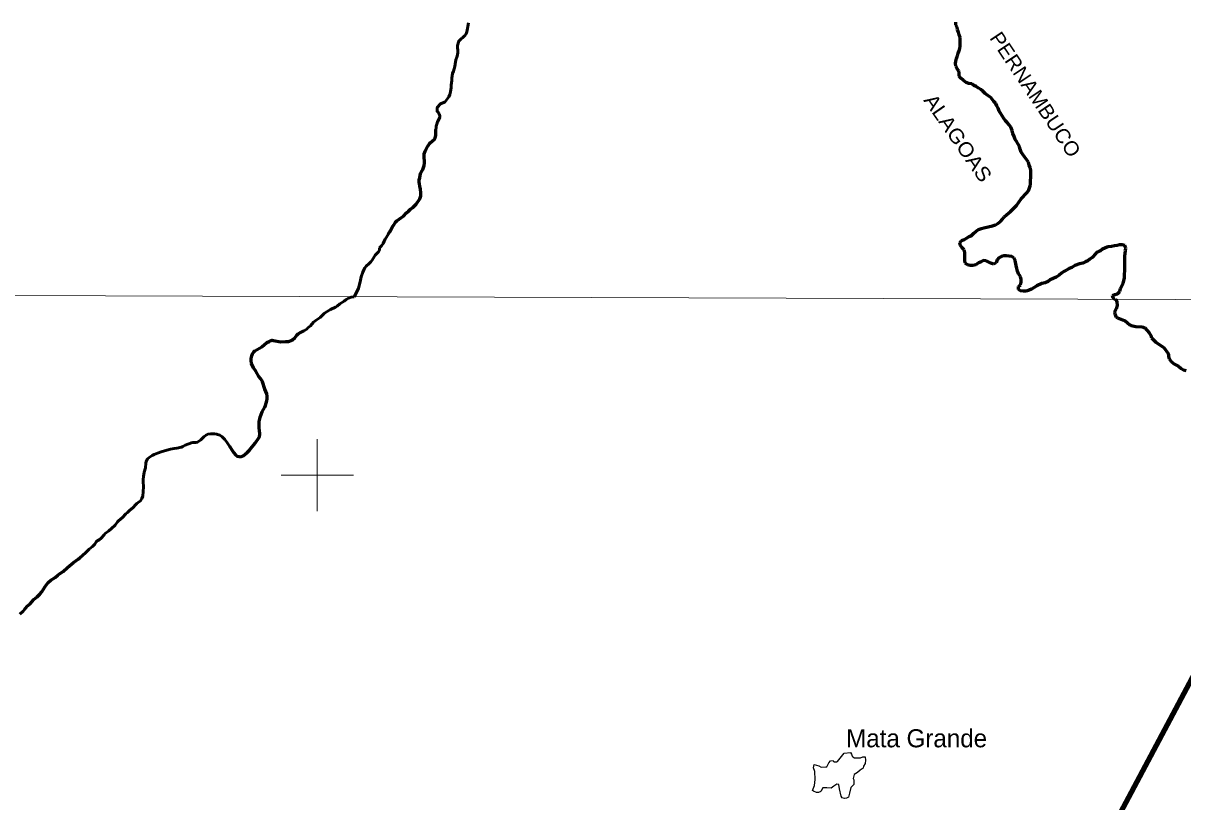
# Model space of a CAD drawing. Extents: x 553962 to 842807, y 8883888 to 9032388.
# Drawn here: x 616862 to 648955, y 8990956 to 9012512 of the extents above; entities that cross this region are included whole.
import ezdxf
from ezdxf.enums import TextEntityAlignment as Align

# ---------------------------------------------------------------- set-up
doc = ezdxf.new("R2010")
doc.units = 0
doc.header["$LTSCALE"] = 200
doc.linetypes.add('LONG_DASH_SHORT_DASH', pattern=[9.9, 6, -1.2, 1.5, -1.2])
for name, color, linetype, lineweight in [('1', 7, 'Continuous', 13), ('2', 7, 'Continuous', 13), ('21', 7, 'Continuous', 25), ('24', 7, 'Continuous', 25), ('7', 7, 'LONG_DASH_SHORT_DASH', 60), ('9', 7, 'Continuous', 90)]:
    doc.layers.add(name, color=color, linetype=linetype, lineweight=lineweight)
doc.layers.add('41', color=7, linetype='Continuous')
doc.layers.add('42', color=7, linetype='Continuous')

msp = doc.modelspace()

# ---------------------------------------------------------------- linework, layer by layer
at = {"layer": '1'}
msp.add_lwpolyline([(565303.2, 9005146.6), (664889.8, 9004806.7), (719872.1, 9004543.9), (790635.8, 9004109)], dxfattribs=at)
for points in [[(646965.9, 9004860.1), (647054.2, 9004901.6), (647053.5, 9004901.6), (647052.8, 9004897.4), (647051.4, 9004891.8), (647051.4, 9004880.6), (647051.4, 9004873.6), (647051.4, 9004869.4), (647051.4, 9004865.2), (647051.4, 9004859.6), (647052.1, 9004852.6), (647052.1, 9004847), (647052.1, 9004842.8), (647052.1, 9004842.1), (647052.1, 9004841.4), (647052.1, 9004840.7), (647052.8, 9004840.7), (647053.5, 9004840.7), (647057.7, 9004841.4), (647061.9, 9004842.1), (647068.9, 9004842.8), (647077.3, 9004843.5), (647085.7, 9004847.7), (647091.3, 9004849.1), (647099.7, 9004853.3), (647109.5, 9004854), (647116.5, 9004858.2), (647123.5, 9004862.4), (647124.9, 9004863.8), (647124.9, 9004868), (647124.9, 9004869.4), (647124.9, 9004870.8), (647124.9, 9004871.5), (647124.9, 9004872.9), (647124.9, 9004874.3), (647124.9, 9004875), (647124.9, 9004875.7), (647124.2, 9004875), (647122.8, 9004873.6), (647122.1, 9004865.2), (647120.7, 9004858.2), (647120, 9004854), (647120, 9004854.7), (647120, 9004855.4), (647120, 9004859.6), (647120, 9004861), (647121.4, 9004862.4), (647122.1, 9004866.6), (647122.1, 9004870.8), (647122.8, 9004876.4), (647122.8, 9004877.8), (647123.5, 9004877.8), (647124.2, 9004877.8), (647124.9, 9004877.8), (647125.6, 9004877.8)], [(647125.6, 9004877.8), (647126.3, 9004877.8), (647125.6, 9004877.8), (647126.3, 9004877.8)]]:
    msp.add_spline(points, degree=3, dxfattribs=at)
at = {"layer": '2'}
for p, q in [((625000, 8999000), (625000, 9001000)), ((624000, 9000000), (626000, 9000000))]:
    msp.add_line(p, q, dxfattribs=at)
at = {"layer": '21'}
msp.add_lwpolyline([(639985.7, 8992170.7), (640033.2, 8992177.5), (640101, 8992204.6), (640121.3, 8992204.6), (640168.8, 8992197.9), (640175.6, 8992109.7), (640168.8, 8992014.7), (640121.3, 8991946.8), (640107.8, 8991885.7), (640026.4, 8991831.5), (639951.8, 8991770.4), (639863.6, 8991716.1), (639836.5, 8991600.8), (639850, 8991560.1), (639850, 8991431.1), (639768.6, 8991349.7), (639727.9, 8991193.7), (639700.8, 8991085.1), (639666.9, 8991064.8), (639646.5, 8991058), (639592.3, 8991044.4), (639531.2, 8991064.8), (639497.3, 8991112.2), (639456.6, 8991315.8), (639436.3, 8991431.1), (639382, 8991444.7), (639300.6, 8991390.4), (639219.2, 8991336.2), (639103.9, 8991342.9), (638995.4, 8991342.9), (638954.7, 8991275.1), (638947.9, 8991248), (638920.8, 8991227.6), (638873.3, 8991214), (638819, 8991214), (638730.8, 8991254.7), (638710.5, 8991268.3), (638758, 8991404), (638778.3, 8991573.6), (638771.6, 8991797.5), (638737.6, 8991899.3), (638751.2, 8991987.5), (638880.1, 8991953.6), (638947.9, 8991912.9), (639076.8, 8991926.5), (639103.9, 8991926.5), (639158.2, 8992035), (639205.7, 8992089.3), (639280.3, 8992102.9), (639287, 8992075.7), (639307.4, 8992062.2), (639327.7, 8992062.2), (639348.1, 8992062.2), (639382, 8992062.2), (639402.3, 8992068.9), (639585.5, 8992299.6), (639761.8, 8992320), (639782.2, 8992272.5), (639802.5, 8992218.2), (639822.9, 8992197.9), (639870.4, 8992177.5)], close=True, dxfattribs=at)
at = {"layer": '24', "lineweight": 53}
for points in [[(628991.5, 9012087.3), (629022.5, 9012108.1), (629071.7, 9012160), (629084.9, 9012162.8), (629086.9, 9012173.2), (629118.1, 9012217.5), (629138.3, 9012273), (629162, 9012369), (629172, 9012423.6), (629184.2, 9012523.3)], [(626725, 9006288.4), (626779.1, 9006348.8), (626820, 9006414.7), (626852.1, 9006473.1), (626884.2, 9006537.2), (626914.5, 9006591.8), (626995.8, 9006730.4), (627000.8, 9006736), (627018.2, 9006741.7), (627022, 9006744.6), (627030, 9006769), (627091.7, 9006889.6), (627130.8, 9006942.4), (627168.5, 9006999), (627205.7, 9007042.3), (627264.5, 9007088.6), (627330, 9007129.3), (627383.4, 9007169.9), (627473.6, 9007266.1), (627521.8, 9007311.4), (627580.8, 9007360.5), (627647.4, 9007407.8), (627691, 9007452.1), (627741.2, 9007505), (627838.2, 9007649.2), (627862.8, 9007736.7), (627868.9, 9007802.6), (627855.6, 9007930.4), (627843.1, 9007991.5), (627825.9, 9008062.9), (627820.1, 9008114.6), (627823, 9008171.1), (627839.1, 9008232.2), (627861.6, 9008347.1), (627883.5, 9008403.6), (627919.6, 9008464.8), (627956.3, 9008575), (627969.5, 9008644.6), (627969.3, 9008703.9), (627962.7, 9008772.5), (627963, 9008898.5), (627984.8, 9008964.4), (628013.5, 9009025.6), (628060.6, 9009104.8), (628119, 9009194.3), (628125.3, 9009200.9), (628181.5, 9009242.5), (628249.4, 9009298.2), (628267.2, 9009335.9), (628279.4, 9009398.9), (628279.5, 9009462.9), (628282.4, 9009525), (628295.3, 9009656.7), (628310.9, 9009719.8), (628332.7, 9009781.9), (628390, 9009900.6), (628393.8, 9009911.9), (628393.7, 9009960.8), (628392.5, 9009967.4), (628378, 9009983.3), (628365.8, 9010017.1), (628342.8, 9010045.3), (628316.9, 9010072.4), (628323, 9010177.8), (628415.6, 9010283.4), (628526.3, 9010323.3), (628535.7, 9010328), (628642.2, 9010476), (628665.7, 9010541), (628685.1, 9010606.9), (628709.8, 9010732.1), (628710.2, 9010799.8), (628722.3, 9010925.8), (628722.4, 9010990.7), (628731.8, 9011054.7), (628747.3, 9011116.8), (628773, 9011182.8), (628789.2, 9011246.8), (628807.6, 9011309.8), (628814.8, 9011376.6), (628839.2, 9011499.9), (628862, 9011567.7), (628878.5, 9011635.5), (628887.4, 9011699.5), (628887.1, 9011760.6), (628880.7, 9011826.4), (628881.1, 9011890.3), (628917.2, 9012018.4), (628991.5, 9012087.3)], [(626161, 9005249.2), (626188.6, 9005351.8), (626211.6, 9005488.2), (626262, 9005622), (626290.8, 9005686), (626318.1, 9005740.6), (626357.2, 9005784), (626440.5, 9005861.4), (626481.1, 9005905.8), (626516.3, 9005951), (626547.5, 9005998.1), (626576.5, 9006046.2), (626606.6, 9006087.7), (626651.3, 9006133.9), (626697.2, 9006185.8), (626721.1, 9006227.2), (626725, 9006288.4)], [(626020.3, 9004931.6), (626138.4, 9005165.4), (626161, 9005249.2)], [(624968.7, 9004287.4), (625077.4, 9004367.4), (625125.3, 9004407.4), (625196.1, 9004475.4), (625232, 9004503.4), (625369.3, 9004583.4), (625507, 9004648.4), (625552.2, 9004680.4), (625627.3, 9004743.4), (625747.5, 9004813.4), (625804.8, 9004859.3), (625863.6, 9004898.3), (625936.5, 9004925.7), (626020.3, 9004931.6)], [(622356.1, 9001071.6), (622438.9, 9000988.6), (622501.2, 9000910.6), (622651.6, 9000673.6), (622694.8, 9000613.6), (622741.9, 9000562.6), (622781.6, 9000528.6), (622838, 9000513.6), (622887.5, 9000510.6), (622903.5, 9000513.6), (622951.5, 9000538.6), (623008.3, 9000580.6), (623061.1, 9000626.5), (623124.5, 9000694.5), (623279.2, 9000880.5), (623385, 9001031.5), (623398.2, 9001059.5), (623411.2, 9001147.5), (623406.1, 9001224.5), (623394.5, 9001300.5), (623396.9, 9001485.5), (623407.8, 9001557.5), (623420.7, 9001604.5), (623474.8, 9001753.5), (623546.5, 9001882.5), (623566.5, 9001928.5), (623606.4, 9002057.5), (623614.4, 9002114.5), (623615.2, 9002180.5), (623603.6, 9002252.5), (623548.9, 9002380.5), (623488.7, 9002579.5), (623465.3, 9002623.5), (623431.2, 9002675.5), (623387.3, 9002730.5), (623302, 9002882.5), (623235.1, 9002973.5), (623183.3, 9003094.5), (623167.7, 9003160.5), (623170, 9003229.5), (623186.6, 9003301.5), (623210, 9003362.5), (623241.9, 9003412.5), (623274.8, 9003442.5), (623462.1, 9003547.5), (623608.8, 9003667.5), (623666.2, 9003700.5), (623727.2, 9003726.5), (623755.6, 9003733.5), (623782.5, 9003731.5), (623993.5, 9003691.5), (624127.2, 9003701.5), (624209, 9003698.5), (624301.4, 9003736.4), (624324.7, 9003751.4), (624377.4, 9003798.4), (624433, 9003873.4), (624469.5, 9003912.4), (624514.8, 9003941.4), (624628.9, 9003992.4), (624709.5, 9004038.4), (624743.9, 9004077.4), (624810.6, 9004137.4), (624900.3, 9004230.4), (624968, 9004288.4)], [(620148.3, 8999353.7), (620168.6, 8999417.7), (620186.8, 8999678.7), (620178.1, 8999819.7), (620178.5, 8999880.7), (620194.3, 8999957.7), (620208.2, 9000078.7), (620242.8, 9000202.7), (620252.9, 9000329.7), (620263.2, 9000378.7), (620280.1, 9000412.7), (620305.3, 9000447.7), (620344.5, 9000485.7), (620432.6, 9000539.7), (620488.9, 9000569.7), (620581.6, 9000610.7), (620710.5, 9000657.7), (620939.4, 9000718.7), (621042.2, 9000740.6), (621118.4, 9000748.6), (621242.2, 9000776.6), (621275.5, 9000790.6), (621342.1, 9000826.6), (621518.2, 9000894.6), (621561.1, 9000901.6), (621637.2, 9000903.6), (621689.6, 9000916.6), (621716.6, 9000931.6), (621774.6, 9000977.6), (621867.2, 9001066.6), (621924.7, 9001110.6), (621967.5, 9001129.6), (622048.6, 9001140.6), (622160.3, 9001143.6), (622215.2, 9001136.6), (622300.1, 9001105.6), (622356.1, 9001071.6)], [(616770.5, 8996150.9), (616865.5, 8996231.9), (616968.5, 8996369.9), (617050.4, 8996439.9), (617160.7, 8996559.9), (617252.1, 8996633.9), (617320.9, 8996701.9), (617376, 8996767.9), (617466.2, 8996912.9), (617553.7, 8997026.9), (617627.5, 8997088.9), (617747.7, 8997167.8), (617821.7, 8997231.8), (617864.4, 8997264.8), (617970.3, 8997332.8), (618086, 8997441.8), (618201.6, 8997530.8), (618257.2, 8997582.8), (618380.8, 8997669.8), (618495.1, 8997763.8), (618608.2, 8997867.8), (618687.2, 8997947.8), (618784.2, 8998026.8), (618847.8, 8998091.8), (618880.8, 8998148.8), (618904.8, 8998177.8), (618927, 8998194.8), (618960.5, 8998211.8), (619017, 8998253.8), (619099.7, 8998350.8), (619132.8, 8998382.8), (619235.9, 8998457.8), (619310.3, 8998518.8), (619402.8, 8998610.8), (619472.9, 8998704.8), (619501.7, 8998736.7), (619608.1, 8998826.7), (619700.3, 8998928.7), (619746.9, 8998966.7), (619804.3, 8999021.7), (619907.6, 8999106.7), (619970.1, 8999177.7), (620010.3, 8999215.7), (620083.8, 8999267.7), (620109.1, 8999292.7), (620148.3, 8999353.7), (620148.3, 8999353.7)]]:
    msp.add_lwpolyline(points, dxfattribs=at)
at = {"layer": '7'}
for points in [[(642956.5, 9010871.9), (642875.9, 9010931.8), (642812.9, 9010989.2), (642767.5, 9011046.8), (642764.7, 9011117.1), (642756.9, 9011189.8), (642714, 9011252.4), (642671, 9011320), (642668.2, 9011392.8), (642675.5, 9011460.6), (642692.8, 9011531), (642720.2, 9011611.5), (642740, 9011684.4), (642767.4, 9011749.8), (642787.2, 9011815.1), (642792, 9011885.4), (642791.1, 9012118.9), (642768.3, 9012191.6), (642750.4, 9012266.9), (642720, 9012329.5), (642709.7, 9012402.3), (642674.3, 9012462.4), (642669, 9012537.7)], [(642909.8, 9006525.4), (642972.5, 9006563.4), (643042.7, 9006603.9), (643110.4, 9006636.8), (643173, 9006699.9), (643233.1, 9006755.4), (643300.8, 9006800.9), (643383.6, 9006828.9), (643451.3, 9006846.8), (643689.8, 9006898), (643767.6, 9006926), (643840.3, 9006969), (643907.9, 9007024.6), (643960.5, 9007085.1), (644013, 9007153.1), (644073.1, 9007208.6), (644128.2, 9007249), (644188.3, 9007299.5), (644348.5, 9007460.9), (644480.9, 9007652.3), (644638.6, 9007816.2), (644681, 9007874.2), (644715.9, 9007949.6), (644735.7, 9008040.1), (644740.4, 9008123), (644752.4, 9008281.2), (644752, 9008371.6), (644749.2, 9008446.9), (644726.4, 9008512.1), (644706.1, 9008577.3), (644685.6, 9008662.5), (644630.1, 9008742.6), (644574.6, 9008810.2), (644531.6, 9008875.3), (644478.6, 9008945.3), (644453.2, 9009020.6), (644432.8, 9009088.2), (644394.9, 9009160.9), (644364.5, 9009226), (644319, 9009288.6), (644283.6, 9009373.8), (644253.1, 9009461.5), (644230.2, 9009539.3), (644192.1, 9009634.5), (644149.2, 9009702.1), (644098.7, 9009762.2), (644045.8, 9009812.1), (643997.8, 9009874.7), (643906.8, 9010017.4), (643876.5, 9010080), (643846, 9010160.2), (643810.6, 9010220.3), (643780.2, 9010290.5), (643729.8, 9010343), (643646.4, 9010458.1), (643563.3, 9010510.5), (643485.3, 9010562.9), (643417.2, 9010627.8), (643364.3, 9010672.8), (643296.3, 9010710.2), (643238.3, 9010762.6), (643170.4, 9010790), (643112.5, 9010829.9), (643034.5, 9010844.6), (642956.5, 9010871.9)], [(626960, 9006669.3), (626995.8, 9006730.4), (627000.8, 9006736), (627018.2, 9006741.7), (627022, 9006744.6), (627030, 9006769), (627091.7, 9006889.6), (627130.8, 9006942.4), (627168.5, 9006999), (627205.7, 9007042.3), (627264.5, 9007088.6), (627330, 9007129.3), (627383.4, 9007169.9), (627473.6, 9007266.1), (627521.8, 9007311.4), (627580.8, 9007360.5), (627647.4, 9007407.8), (627691, 9007452.1), (627741.2, 9007505), (627838.2, 9007649.2), (627862.8, 9007736.7), (627868.9, 9007802.6), (627855.6, 9007930.4), (627843.1, 9007991.5), (627825.9, 9008062.9), (627820.1, 9008114.6), (627823, 9008171.1), (627839.1, 9008232.2), (627861.6, 9008347.1), (627883.5, 9008403.6), (627919.6, 9008464.8), (627956.3, 9008575), (627969.5, 9008644.6), (627969.3, 9008703.9), (627962.7, 9008772.5), (627963, 9008898.5), (627984.8, 9008964.4), (628013.5, 9009025.6), (628060.6, 9009104.8), (628119, 9009194.3), (628125.3, 9009200.9), (628181.5, 9009242.5), (628249.4, 9009298.2), (628267.2, 9009335.9), (628279.4, 9009398.9), (628279.5, 9009462.9), (628282.4, 9009525), (628286.6, 9009568.2)], [(644220.5, 9006056.8), (644074.8, 9006071.2), (644001.9, 9006068.3), (643934.1, 9006053), (643864, 9006012.5), (643821.4, 9005959.6), (643789.1, 9005879.1), (643726.4, 9005838.6), (643645.9, 9005865.8), (643512.5, 9005935.6), (643434.6, 9005937.7), (643374.4, 9005902.3), (643301.7, 9005876.9), (643231.5, 9005821.3), (643141.2, 9005805.8), (643070.8, 9005805.5), (642992.8, 9005822.7), (642932.4, 9005870.2), (642927.1, 9005938), (642924.3, 9006023.3), (642924, 9006093.6), (642921.2, 9006161.4), (642900.9, 9006239.2), (642847.9, 9006296.7), (642805, 9006354.2), (642787.1, 9006434.5), (642834.6, 9006492.5), (642909.8, 9006525.4)], [(647062.3, 9004859.8), (647025.9, 9004904.3), (647013.1, 9004977.1), (647078.3, 9005005), (647151.1, 9005022.9), (647211.2, 9005080.9), (647230.9, 9005163.9), (647263.3, 9005239.3), (647305.7, 9005314.9), (647325.6, 9005382.8), (647340.4, 9005460.7), (647345.1, 9005536), (647349.6, 9005686.7), (647348.2, 9006058.2), (647370.2, 9006219), (647374.9, 9006286.8), (647347, 9006357), (647279.1, 9006376.8), (647201.3, 9006376.5), (647136, 9006353.6), (647063.2, 9006350.7), (646977.9, 9006332.8), (646882.5, 9006322.3), (646794.7, 9006286.8), (646729.5, 9006256.3), (646676.9, 9006213.4), (646604.1, 9006183), (646549, 9006135), (646446.5, 9006026.6), (646386.3, 9005976.1), (646331.2, 9005935.7), (646266, 9005907.8), (646190.8, 9005864.7), (646098, 9005846.7), (645962.5, 9005800.9), (645879.8, 9005750.3), (645814.5, 9005722.4), (645739.3, 9005674.4), (645666.7, 9005633.9), (645599, 9005588.4), (645528.9, 9005532.8), (645448.7, 9005484.8), (645288.2, 9005403.7), (645230.5, 9005363.3), (645150.3, 9005327.8), (645057.4, 9005307.2), (644911.9, 9005243.8), (644769.1, 9005152.8), (644701.4, 9005117.3), (644621.1, 9005096.9), (644548.2, 9005094), (644465.3, 9005103.7), (644409.8, 9005143.6), (644412.1, 9005221.5), (644464.7, 9005269.4), (644479.5, 9005342.3), (644479.2, 9005417.6), (644458.8, 9005497.9), (644408.2, 9005575.5), (644377.8, 9005648.2), (644360, 9005720.9), (644342.1, 9005803.7), (644318.9, 9005944.2), (644281, 9006014.3), (644220.5, 9006056.8)], [(647102.1, 9004868.2), (647133.8, 9004797.4), (647139.7, 9004697.7), (647112.7, 9004599.3), (647071.4, 9004533.6), (647065.5, 9004510.9), (647070.2, 9004465.4), (647114.8, 9004372.7), (647145.9, 9004353.5), (647287.9, 9004301.4)], [(647287.9, 9004301.4), (647349.8, 9004278.7), (647428.9, 9004220), (647491, 9004161.7), (647523.9, 9004147.1), (647653.6, 9004116.9), (647828.8, 9004104.7), (647906.2, 9004077.1), (648025, 9003938.3), (648068.8, 9003867.8), (648090.9, 9003802.8), (648115.2, 9003770.7), (648211.5, 9003685.2), (648303.2, 9003619.5)], [(622572.2, 9000798.7), (622651.6, 9000673.6), (622694.8, 9000613.6), (622741.9, 9000562.6), (622781.6, 9000528.6), (622838, 9000513.6), (622887.5, 9000510.6), (622903.5, 9000513.6), (622951.5, 9000538.6), (623008.3, 9000580.6), (623061.1, 9000626.5), (623124.5, 9000694.5), (623279.2, 9000880.5), (623385, 9001031.5), (623398.2, 9001059.5), (623411.2, 9001147.5), (623406.1, 9001224.5), (623394.5, 9001300.5), (623396.9, 9001485.5), (623407.8, 9001557.5), (623420.7, 9001604.5), (623474.8, 9001753.5), (623546.5, 9001882.5), (623566.5, 9001928.5), (623606.4, 9002057.5), (623614.4, 9002114.5), (623615.2, 9002180.5), (623603.6, 9002252.5), (623548.9, 9002380.5), (623488.7, 9002579.5), (623465.3, 9002623.5), (623431.2, 9002675.5), (623387.3, 9002730.5), (623302, 9002882.5), (623235.1, 9002973.5), (623183.3, 9003094.5), (623167.7, 9003160.5), (623170, 9003229.5), (623186.6, 9003301.5), (623210, 9003362.5), (623241.9, 9003412.5), (623274.8, 9003442.5), (623462.1, 9003547.5), (623608.8, 9003667.5), (623666.2, 9003700.5), (623727.2, 9003726.5), (623755.6, 9003733.5), (623782.5, 9003731.5), (623993.5, 9003691.5), (624127.2, 9003701.5), (624209, 9003698.5), (624301.4, 9003736.4), (624324.7, 9003751.4), (624377.4, 9003798.4), (624433, 9003873.4), (624469.5, 9003912.4), (624514.8, 9003941.4)], [(648303.2, 9003619.5), (648427.5, 9003530.4), (648554.2, 9003368.9), (648558.1, 9003321.1)], [(648558.1, 9003321.1), (648561.3, 9003280.6), (648575.3, 9003215.5), (648643.2, 9003134.5), (648724.5, 9003072), (648834.8, 9003014.8), (648910.7, 9002950.7), (648970.7, 9002913.9), (649048, 9002899.4)], [(616899, 8996276.8), (616968.5, 8996369.9), (617050.4, 8996439.9), (617160.7, 8996559.9), (617252.1, 8996633.9), (617320.9, 8996701.9), (617376, 8996767.9), (617466.2, 8996912.9), (617553.7, 8997026.9), (617627.5, 8997088.9), (617747.7, 8997167.8), (617821.7, 8997231.8), (617864.4, 8997264.8), (617970.3, 8997332.8), (618086, 8997441.8), (618201.6, 8997530.8), (618257.2, 8997582.8), (618380.8, 8997669.8), (618437.7, 8997716.6)]]:
    msp.add_lwpolyline(points, dxfattribs=at)
at = {"layer": '9'}
msp.add_lwpolyline([(635350.7, 8977923.9), (636116.8, 8981777.4), (642228, 8989744.8), (647160.3, 8990514), (649828, 8995545.6), (655722.5, 9001435.5), (661506.7, 9009120.3)], dxfattribs=at)

# ---------------------------------------------------------------- texts
at = {"layer": '41'}
msp.add_text('Mata Grande', height=500, dxfattribs=at).set_placement((639637.3, 8992464.7))
at = {"layer": '42'}
msp.add_text('P  E  R  N  A  M  B  U  C  O', height=2000, rotation=16.855, dxfattribs=at).set_placement((589730.9, 9008723.5))
for s, rotation, width, p in [('PERNAMBUCO', 303.725, 1.05, (644707.5, 9010428)), ('ALAGOAS', 304.834, 1.1, (642567.7, 9009221.7))]:
    msp.add_text(s, height=400, rotation=rotation, dxfattribs=dict(at, width=width)).set_placement(p, align=Align.CENTER)

doc.saveas('drawing.dxf')
